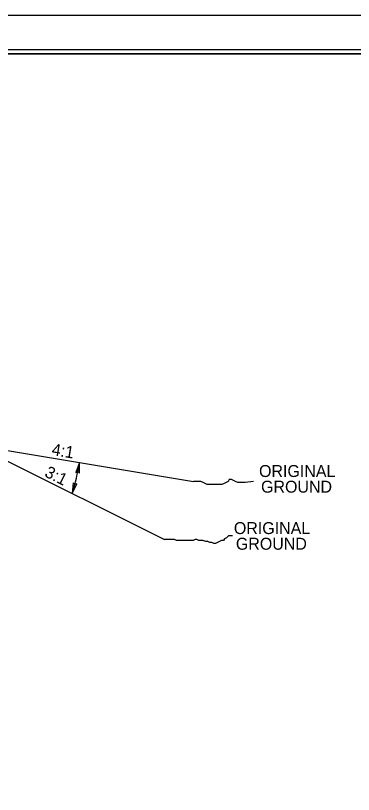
# Model space of a CAD drawing. Extents: x 1640342 to 1730599, y 538663 to 843747.
# Drawn here: x 1730060.3 to 1730099.9, y 538790.9 to 538882.2 of the extents above; entities that cross this region are included whole.
import ezdxf

# ---------------------------------------------------------------- set-up
doc = ezdxf.new("R2010")
doc.units = 0
for name, color, linetype in [('Default', 7, 'Continuous'), ('Prop Terminator CELL', 7, 'Continuous'), ('Sheet Plan CELL', 7, 'Continuous'), ('Sheet Plot Border Inside CELL', 7, 'Continuous'), ('Sheet Plot Border Outside CELL', 7, 'Continuous'), ('Typical Hinge Slope Arterial CELL', 7, 'Continuous'), ('Typical Hinge Slope Interstate CELL', 7, 'Continuous'), ('Typical Slope Point Local CELL', 7, 'Continuous')]:
    doc.layers.add(name, color=color, linetype=linetype)

msp = doc.modelspace()

# ---------------------------------------------------------------- linework, layer by layer
at = {"layer": 'Default'}
msp.add_arc((1730038.508, 538834.958), 29.761, 342.90684, 350.08923, dxfattribs=at)
at = {"layer": 'Prop Terminator CELL'}
for points in [[(1730067.8, 538828.575), (1730067.825, 538829.836), (1730067.371, 538828.65), (1730067.618, 538828.765)], [(1730067.092, 538827.464), (1730066.954, 538826.21), (1730067.512, 538827.35), (1730067.256, 538827.259)]]:
    msp.add_lwpolyline(points, close=True, dxfattribs=at)
at = {"layer": 'Sheet Plan CELL'}
for points in [[(1729873.99, 538667.718), (1729873.985, 538877.713), (1730133.983, 538877.721), (1730133.985, 538847.708), (1730173.993, 538847.706), (1730173.993, 538667.718)], [(1730173.998, 538877.718), (1729873.99, 538877.718), (1729873.99, 538667.718), (1730173.993, 538667.718)]]:
    msp.add_lwpolyline(points, close=True, dxfattribs=at)
at = {"layer": 'Sheet Plot Border Inside CELL'}
msp.add_lwpolyline([(1729843.293, 538667.216), (1730176.49, 538667.218), (1730176.493, 538878.216), (1729843.293, 538878.216)], close=True, dxfattribs=at)
at = {"layer": 'Sheet Plot Border Outside CELL'}
msp.add_lwpolyline([(1729840.693, 538663.216), (1730177.393, 538663.216), (1730177.393, 538882.216), (1729840.693, 538882.216)], close=True, dxfattribs=at)
at = {"layer": 'Typical Hinge Slope Arterial CELL'}
msp.add_lwpolyline([(1730088.21, 538827.608), (1730087.226, 538827.485), (1730086.979, 538827.485), (1730086.61, 538827.485), (1730086.363, 538827.485), (1730086.117, 538827.608), (1730085.871, 538827.731), (1730085.625, 538827.855), (1730085.379, 538827.855), (1730085.255, 538827.608), (1730085.009, 538827.485), (1730084.763, 538827.362), (1730084.517, 538827.239), (1730084.27, 538827.239), (1730084.024, 538827.239), (1730083.778, 538827.239), (1730083.532, 538827.239), (1730083.286, 538827.239), (1730083.04, 538827.239), (1730082.793, 538827.239), (1730082.547, 538827.362), (1730082.301, 538827.485), (1730082.055, 538827.608), (1730081.685, 538827.608), (1730081.439, 538827.608), (1730081.193, 538827.608)], dxfattribs=at)
at = {"layer": 'Typical Hinge Slope Interstate CELL'}
msp.add_lwpolyline([(1730085.734, 538821.255), (1730085.504, 538821.255), (1730085.274, 538821.255), (1730085.043, 538821.025), (1730084.813, 538820.909), (1730084.697, 538820.679), (1730084.467, 538820.679), (1730084.237, 538820.564), (1730084.006, 538820.449), (1730083.776, 538820.333), (1730083.546, 538820.333), (1730083.315, 538820.449), (1730083.085, 538820.449), (1730082.855, 538820.564), (1730082.624, 538820.564), (1730082.278, 538820.679), (1730082.048, 538820.679), (1730081.818, 538820.679), (1730081.587, 538820.795), (1730081.357, 538820.795), (1730081.126, 538820.679), (1730080.896, 538820.679), (1730080.666, 538820.679), (1730080.435, 538820.679), (1730080.205, 538820.679), (1730079.859, 538820.679), (1730079.514, 538820.679), (1730079.168, 538820.679), (1730078.938, 538820.795), (1730078.593, 538820.795), (1730078.247, 538820.795), (1730077.786, 538820.795)], dxfattribs=at)
at = {"layer": 'Typical Slope Point Local CELL'}
for q in [(1730081.193, 538827.608), (1730077.786, 538820.795)]:
    msp.add_line((1730055.643, 538831.866), q, dxfattribs=at)

# ---------------------------------------------------------------- texts
at = {"layer": 'Default'}
for s, p in [('ORIGINAL', (1730088.865, 538828.136)), ('GROUND', (1730089.101, 538826.3)), ('ORIGINAL', (1730085.915, 538821.448)), ('GROUND', (1730086.15, 538819.613))]:
    msp.add_text(s, height=1.4, dxfattribs=at).set_placement(p)
at = {"layer": 'Typical Slope Point Local CELL'}
for s, rotation, p in [('4:1', 350.53768, (1730064.488, 538830.722)), ('3:1', 333.43495, (1730063.625, 538828.247))]:
    msp.add_text(s, height=1.4, rotation=rotation, dxfattribs=at).set_placement(p)

doc.saveas('drawing.dxf')
